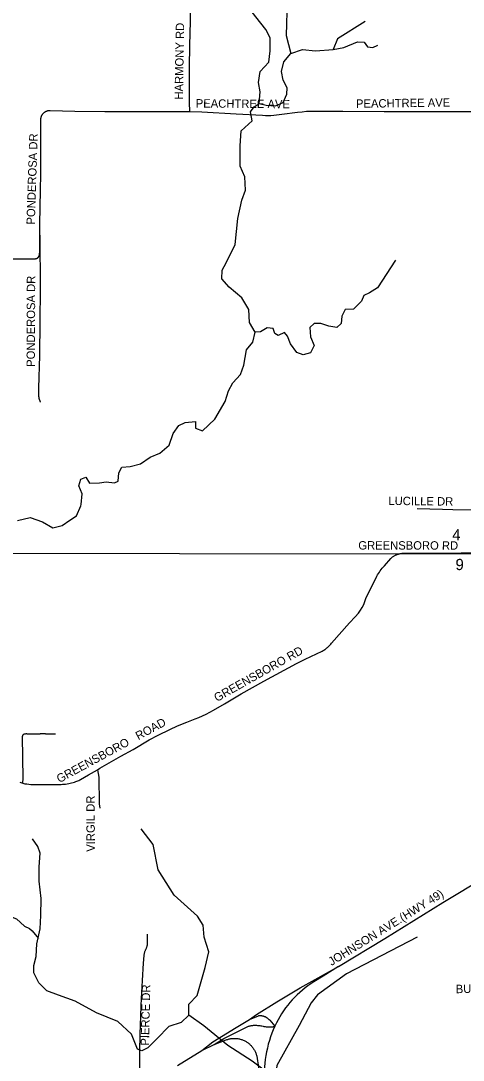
# Model space of a CAD drawing. Extents: x 1670563 to 1761545, y 515755 to 578944.
# Drawn here: x 1705739 to 1709691, y 555467 to 564740 of the extents above; entities that cross this region are included whole.
import ezdxf

# ---------------------------------------------------------------- set-up
doc = ezdxf.new("R2010")
doc.units = 0
for name, color, linetype in [('5_sectionlines', 7, 'Continuous'), ('62_text', 7, 'Continuous'), ('SHP_LINE', 7, 'Continuous'), ('STREETCL', 7, 'Continuous'), ('STRNAMES', 7, 'Continuous')]:
    doc.layers.add(name, color=color, linetype=linetype)

msp = doc.modelspace()

# ---------------------------------------------------------------- linework, layer by layer
at = {"layer": '5_sectionlines'}
msp.add_lwpolyline([(1677977.7, 559756.7), (1683296.8, 559793.9), (1688575.5, 559928.7), (1693867.8, 559919.3), (1699198.2, 559938), (1704504.6, 559990.6), (1709805, 559985.3), (1715121.2, 559943.8), (1715086.8, 558664.7)], dxfattribs=at)
at = {"layer": 'SHP_LINE'}
for points in [[(1708896, 567099), (1708412, 565778), (1708230, 565295), (1708119, 564927), (1708109, 564609), (1708150, 564447)], [(1707869, 564001), (1707877, 564106), (1707861, 564190), (1707877, 564289), (1707955, 564370), (1707968, 564473), (1707966, 564588), (1707929, 564661), (1707761, 564874), (1707594, 565081), (1707458, 565230), (1707455, 566278)], [(1708816, 564735), (1708569, 564579), (1708528, 564483)], [(1708528, 564483), (1708624, 564503), (1708746, 564553), (1708806, 564548), (1708837, 564508), (1708882, 564503), (1708927, 564523)], [(1708084, 564012), (1708115, 564085), (1708118, 564143), (1708084, 564211), (1708068, 564287), (1708089, 564373), (1708150, 564447)], [(1708150, 564447), (1708256, 564483), (1708372, 564473), (1708528, 564483)], [(1707834, 561961), (1707782, 562048), (1707777, 562164), (1707714, 562268), (1707599, 562365), (1707536, 562438), (1707539, 562514), (1707573, 562582), (1707654, 562745), (1707677, 562976), (1707714, 563139), (1707746, 563228), (1707740, 563348), (1707698, 563442), (1707698, 563625), (1707709, 563759), (1707806, 563847), (1707790, 563928), (1707824, 563973), (1707869, 564001)], [(1707869, 564001), (1707932, 563988), (1708015, 563981), (1708084, 564012)], [(1709087, 562605), (1708925, 562359), (1708854, 562312), (1708804, 562289), (1708783, 562239), (1708710, 562168), (1708636, 562163), (1708608, 562106), (1708600, 562038), (1708563, 562004), (1708490, 562017), (1708419, 562040), (1708359, 562038), (1708322, 562004), (1708327, 561920), (1708359, 561844), (1708327, 561779), (1708262, 561760), (1708204, 561781), (1708149, 561857), (1708120, 561925), (1708094, 561959), (1708037, 561933), (1708008, 561949), (1707992, 561996), (1707940, 562001), (1707880, 561964), (1707834, 561961)], [(1705709, 560281), (1705822, 560310), (1705934, 560271), (1706026, 560218), (1706110, 560237), (1706178, 560286), (1706238, 560323), (1706275, 560412), (1706280, 560425), (1706288, 560519), (1706259, 560592), (1706275, 560650), (1706319, 560668), (1706353, 560616), (1706442, 560619), (1706503, 560626), (1706576, 560619), (1706610, 560632), (1706615, 560708), (1706641, 560757), (1706715, 560765), (1706809, 560789), (1706896, 560846), (1706982, 560882), (1707064, 560953), (1707100, 561058), (1707150, 561131), (1707208, 561155), (1707299, 561165), (1707299, 561107), (1707362, 561081), (1707472, 561186), (1707564, 561343), (1707595, 561440), (1707632, 561510), (1707703, 561584), (1707732, 561668), (1707755, 561806), (1707813, 561874), (1707834, 561961)], [(1707239, 555868), (1707239, 555968), (1707316, 556044), (1707387, 556295), (1707419, 556435), (1707376, 556564), (1707367, 556672), (1707319, 556751), (1707108, 556941), (1706966, 557166), (1706923, 557393), (1706815, 557530)], [(1707239, 555868), (1707171, 555804), (1707062, 555769), (1706957, 555661), (1706875, 555579), (1706820, 555550), (1706783, 555567), (1706729, 555701), (1706607, 555812), (1706416, 555889), (1706225, 555994), (1706077, 556047), (1705972, 556085), (1705900, 556157), (1705856, 556247), (1705856, 556313), (1705878, 556391), (1705883, 556505), (1705913, 556638), (1705918, 556759), (1705921, 556910), (1705903, 557063), (1705903, 557192), (1705912, 557314), (1705891, 557373), (1705843, 557441)], [(1705165, 556679), (1705270, 556716), (1705327, 556717), (1705419, 556715), (1705478, 556731), (1705552, 556757), (1705634, 556755), (1705700, 556729), (1705771, 556663), (1705817, 556642), (1705841, 556621), (1705896, 556552)], [(1709278, 556565), (1708648, 556238), (1708389, 556051), (1708334, 555980), (1708226, 555777), (1708025, 555420), (1708006, 555216), (1708059, 554989), (1708065, 554758), (1708129, 554592), (1708197, 554548), (1708290, 554413), (1708296, 554216), (1708305, 554121)], [(1707983, 555324), (1707806, 555458), (1707589, 555598), (1707373, 555774), (1707239, 555868)]]:
    msp.add_lwpolyline(points, dxfattribs=at)
at = {"layer": 'STREETCL'}
for points in [[(1707248.1, 563929.5), (1707244.6, 564012.4), (1707245, 564109.2), (1707246.6, 564325.6), (1707249, 564518.3), (1707253.8, 564737.9), (1707252.2, 564938.9)], [(1705908.9, 562684.4), (1705909.5, 562926.3), (1705915.1, 563230.2), (1705918.4, 563372.4), (1705919.5, 563532.9), (1705917.3, 563840.6), (1705919, 563864.8), (1705919.2, 563867.6), (1705919.5, 563870.4), (1705920, 563873.1), (1705920.5, 563875.9), (1705921.1, 563878.6), (1705921.8, 563881.3), (1705922.6, 563884), (1705923.5, 563886.6), (1705924.5, 563889.2), (1705925.6, 563891.8), (1705926.7, 563894.3), (1705928, 563896.8), (1705929.3, 563899.2), (1705930.7, 563901.6), (1705932.2, 563904), (1705933.8, 563906.3), (1705935.5, 563908.5), (1705937.2, 563910.7), (1705939, 563912.8), (1705940.9, 563914.9), (1705942.8, 563916.9), (1705944.8, 563918.8)], [(1705944.8, 563918.8), (1705946.9, 563920.7), (1705949, 563922.5), (1705951.2, 563924.2), (1705953.5, 563925.8), (1705955.8, 563927.4), (1705958.2, 563928.8), (1705960.6, 563930.2), (1705963, 563931.5), (1705965.5, 563932.8), (1705968.1, 563933.9), (1705970.7, 563934.9), (1705973.3, 563935.9), (1705975.9, 563936.8), (1705978.6, 563937.6), (1705981.3, 563938.2), (1705984, 563938.8), (1705986.8, 563939.3), (1705989.5, 563939.7), (1705992.3, 563940), (1705995.1, 563940.3), (1705997.9, 563940.4), (1706000.7, 563940.4), (1706221.4, 563934.9), (1706489, 563929.4), (1706736.8, 563929.9), (1707184.9, 563930.4), (1707248.1, 563929.5)], [(1707248.1, 563929.5), (1707356.4, 563928.1), (1707664.3, 563911), (1707898.8, 563897.1), (1707923.6, 563896.1), (1707948.3, 563895.8), (1707973.1, 563896.4), (1707997.8, 563897.7), (1708022.5, 563899.9), (1708047.1, 563902.8), (1708071.6, 563906.5), (1708211.8, 563924.7), (1708251.8, 563929.2), (1708292.1, 563932.3), (1708332.4, 563933.9), (1708372.7, 563934.2), (1708413, 563933), (1708616.7, 563932.5), (1708985.9, 563930.8), (1709168, 563929.7), (1709873.6, 563929.7)], [(1705909.3, 562826.2), (1705911.2, 562345.9), (1705909.1, 562054.4), (1705905.9, 561755.4), (1705898.4, 561461.3), (1705898.3, 561397.5), (1705898.4, 561393.6), (1705898.6, 561389.6), (1705899, 561385.7), (1705899.4, 561381.8), (1705900.1, 561377.9), (1705900.8, 561374), (1705901.7, 561370.1), (1705902.7, 561366.3), (1705903.9, 561362.5), (1705905.2, 561358.8), (1705906.6, 561355.1), (1705908.1, 561351.5), (1705909.8, 561347.9), (1705911.6, 561344.4), (1705913.5, 561340.9), (1705915.5, 561337.5)], [(1705624.2, 562614.9), (1705838.8, 562616.6), (1705868.6, 562617.7), (1705869.9, 562617.8), (1705871.3, 562617.9), (1705872.6, 562618), (1705873.9, 562618.3), (1705875.2, 562618.5), (1705876.4, 562618.8), (1705877.7, 562619.2), (1705879, 562619.5), (1705880.2, 562620), (1705881.5, 562620.4), (1705882.7, 562621), (1705883.9, 562621.5), (1705885, 562622.1), (1705886.2, 562622.8), (1705887.3, 562623.4), (1705888.4, 562624.2), (1705889.5, 562624.9), (1705890.6, 562625.7), (1705891.6, 562626.6), (1705892.6, 562627.4), (1705893.5, 562628.3), (1705894.5, 562629.3), (1705895.4, 562630.2), (1705896.2, 562631.2), (1705897.1, 562632.2), (1705897.9, 562633.3), (1705898.6, 562634.4), (1705899.3, 562635.5), (1705900, 562636.6), (1705900.6, 562637.8), (1705901.2, 562638.9), (1705901.8, 562640.1), (1705902.3, 562641.4), (1705902.8, 562642.6), (1705903.2, 562643.8), (1705903.6, 562645.1), (1705903.9, 562646.4), (1705905.2, 562651.7), (1705906.2, 562657.1), (1705907.1, 562662.5), (1705907.8, 562668), (1705908.4, 562673.4), (1705908.7, 562678.9), (1705908.9, 562684.4)], [(1709279, 560390.4), (1709506.3, 560381.9), (1709599, 560381), (1709832.9, 560378.5)], [(1706423.2, 558059.1), (1706445.1, 558072.4), (1706634.1, 558179.3), (1706742.8, 558240.4), (1706884.6, 558323.9), (1706965.2, 558366.9), (1707069.8, 558418), (1707140.3, 558449.5), (1707222.8, 558482.9), (1707297, 558511.5), (1707330.5, 558525.1), (1707363.5, 558539.8), (1707396, 558555.7), (1707427.9, 558572.7), (1707459.2, 558590.8), (1707558.7, 558647.5), (1707707.1, 558734.7), (1707909.4, 558848.2), (1708200.9, 559005.5), (1708280.4, 559045.7), (1708432.4, 559117.8), (1708439.7, 559121.8), (1708446.7, 559126), (1708453.7, 559130.4), (1708460.5, 559135.1), (1708467.1, 559140), (1708473.6, 559145.1), (1708479.9, 559150.4), (1708486, 559156), (1708491.9, 559161.7), (1708497.7, 559167.6), (1708503.3, 559173.7), (1708508.6, 559180), (1708513.7, 559186.4), (1708676.2, 559370.3), (1708726.8, 559423.3), (1708755.1, 559456.7), (1708772.1, 559481.7), (1708788.3, 559507.2), (1708803.7, 559533.2), (1708810.2, 559550.7), (1708816.1, 559568.4), (1708821.6, 559586.3), (1708880.4, 559708.2), (1708912.5, 559771.6), (1708919.2, 559784.4), (1708926.3, 559796.9), (1708933.9, 559809.3), (1708941.8, 559821.4), (1708950.1, 559833.2), (1708958.8, 559844.7), (1708967.8, 559856), (1708977.2, 559867), (1708987, 559877.6), (1709042.9, 559942.3), (1709047.1, 559946.3), (1709051.4, 559950.1), (1709055.8, 559953.7), (1709060.3, 559957.2), (1709065, 559960.5), (1709069.7, 559963.7), (1709074.6, 559966.7), (1709079.6, 559969.5), (1709084.7, 559972.2), (1709089.8, 559974.6), (1709095.1, 559976.9), (1709100.4, 559979.1), (1709105.8, 559981), (1709111.2, 559982.7), (1709116.7, 559984.3), (1709122.3, 559985.7), (1709127.9, 559986.8), (1709133.5, 559987.8), (1709139.2, 559988.6), (1709144.9, 559989.2), (1709150.6, 559989.6), (1709156.3, 559989.8), (1709162.1, 559989.8), (1709167.8, 559989.6), (1709173.5, 559989.2), (1709670.9, 559994.8), (1709832.2, 559997.4)], [(1705757.6, 557938.6), (1705761.1, 557982.1), (1705757, 558165.5), (1705753.4, 558356.6)], [(1705794.6, 558378.7), (1705847.4, 558378.7)], [(1705958.9, 558380), (1706048.3, 558378)], [(1705757.6, 557938.6), (1705774.3, 557934.2), (1705792.7, 557931.4), (1705811.1, 557929.1), (1705829.6, 557927.5), (1705848.2, 557926.4), (1706020.8, 557926.4), (1706099.5, 557927.9), (1706113.1, 557928.4), (1706126.6, 557929.3), (1706140.1, 557930.7), (1706153.6, 557932.5), (1706167, 557934.8), (1706180.3, 557937.5), (1706193.5, 557940.7), (1706206.6, 557944.3), (1706219.6, 557948.3), (1706232.4, 557952.8), (1706240.9, 557956), (1706249.4, 557959.6), (1706257.7, 557963.4), (1706265.9, 557967.4), (1706274, 557971.7), (1706345.3, 558011.7), (1706423.2, 558059.1)], [(1706423.2, 558059.1), (1706437.7, 557991.6), (1706439.7, 557755.1), (1706446, 557715.3)], [(1705730.5, 557946.5), (1705757.6, 557938.6)], [(1708578.2, 556302.5), (1708991, 556554.4), (1709509.8, 556872.7), (1709889.6, 557102.1), (1710142, 557256.6)], [(1706803.4, 555385.1), (1706802.5, 555543.2), (1706806.6, 555699.8), (1706810.9, 555859.3), (1706813.5, 555951.3), (1706817.5, 556017.9), (1706827.6, 556177.5), (1706836.2, 556334.4), (1706841.4, 556400.5), (1706841.9, 556405.7), (1706842.6, 556410.9), (1706843.4, 556416.2), (1706844.4, 556421.3), (1706845.6, 556426.5), (1706847, 556431.6), (1706848.5, 556436.6), (1706850.2, 556441.6), (1706852, 556446.6), (1706854, 556451.5), (1706856.2, 556456.3), (1706858.5, 556461), (1706861, 556465.7), (1706862.8, 556470.4), (1706864.5, 556475.2), (1706866, 556480), (1706867.4, 556484.9), (1706868.6, 556489.8), (1706869.6, 556494.7), (1706870.5, 556499.7), (1706871.2, 556504.7), (1706871.7, 556509.7), (1706872.1, 556514.8), (1706872.3, 556519.8), (1706872.3, 556524.9), (1706872.1, 556529.9), (1706871.8, 556535), (1706871.3, 556540), (1706869.9, 556590.3)], [(1707781.5, 555831.6), (1707843.5, 555875), (1708027.1, 555987.5), (1708233.3, 556113.3), (1708578.2, 556302.5)], [(1708578.2, 556302.5), (1708439.3, 556217.8), (1708356.6, 556166.5), (1708330.2, 556149.5), (1708304.4, 556131.6), (1708279.3, 556112.8), (1708254.8, 556093.1), (1708231, 556072.6), (1708207.9, 556051.3), (1708185.6, 556029.3), (1708164, 556006.4), (1708143.3, 555982.8), (1708123.4, 555958.6), (1708104.3, 555933.6), (1708086.1, 555908), (1708068.8, 555881.8), (1708052.4, 555855), (1708037, 555827.7), (1708022.2, 555799.3), (1708008.3, 555770.4)], [(1707357, 555555.3), (1707454.8, 555630.9), (1707663.5, 555759.2), (1707781.5, 555831.6)], [(1707781.5, 555831.6), (1707861.1, 555864.4), (1707864.9, 555864.8), (1707868.7, 555865.1), (1707872.5, 555865.3), (1707876.4, 555865.3), (1707880.2, 555865.3), (1707884, 555865), (1707887.8, 555864.7), (1707891.6, 555864.2), (1707895.3, 555863.6), (1707899.1, 555862.9), (1707902.8, 555862), (1707906.5, 555861), (1707910.1, 555859.9), (1707913.7, 555858.6), (1707917.3, 555857.2), (1707920.8, 555855.7), (1707924.3, 555854.1), (1707927.7, 555852.4), (1707931, 555850.5), (1707934.3, 555848.6), (1707937.5, 555846.5), (1707940.6, 555844.3), (1707943.6, 555842), (1707946.6, 555839.6), (1707949.5, 555837.1), (1707952.3, 555834.5), (1707955, 555831.8), (1707957.6, 555829), (1707960.1, 555826.1), (1707962.5, 555823.1), (1708008.3, 555770.4)], [(1707465.4, 555608.7), (1707551.3, 555660.3), (1707754.7, 555762.6), (1707760.7, 555765.2), (1707766.8, 555767.5), (1707772.9, 555769.6), (1707779.1, 555771.5), (1707785.3, 555773.2), (1707791.7, 555774.7), (1707798, 555776), (1707804.4, 555777), (1707810.9, 555777.8), (1707817.3, 555778.5), (1707823.8, 555778.8), (1707830.3, 555779), (1707836.8, 555779), (1707843.2, 555778.7), (1707853.3, 555778.2), (1707863.4, 555777.5), (1707873.5, 555776.3), (1707883.5, 555774.9), (1707893.4, 555773), (1707903.3, 555770.9), (1707909.9, 555769.2), (1707916.4, 555767.8), (1707923.1, 555766.6), (1707929.8, 555765.6), (1707936.5, 555764.8), (1707943.2, 555764.3), (1707949.9, 555764), (1707956.7, 555763.9), (1707963.4, 555764), (1707970.2, 555764.4), (1707976.9, 555765), (1707983.6, 555765.8), (1707985.7, 555765.9), (1707987.8, 555765.9), (1707989.9, 555766.1), (1707992, 555766.3), (1707994.1, 555766.6), (1707996.2, 555766.9), (1707998.2, 555767.3), (1708000.3, 555767.8), (1708002.3, 555768.4), (1708004.3, 555769), (1708006.3, 555769.7), (1708008.3, 555770.4)], [(1708008.3, 555770.4), (1707994.4, 555739), (1707981.6, 555707.1), (1707969.9, 555674.9), (1707959.3, 555642.2), (1707949.8, 555609.2), (1707941.5, 555575.9), (1707934.3, 555542.3), (1707928.2, 555508.5), (1707923.3, 555474.5), (1707919.6, 555440.9), (1707917.1, 555407.2), (1707915.7, 555373.4), (1707915.5, 555339.6), (1707916.5, 555305.8), (1707918.6, 555272.1), (1707921.8, 555238.5), (1707926.3, 555205), (1707968.1, 554893.5), (1707976.1, 554833.3)], [(1707465.4, 555608.7), (1707573.6, 555648.6), (1707580.3, 555651), (1707587.1, 555653.2), (1707594, 555655.2), (1707600.9, 555656.9), (1707607.8, 555658.4), (1707614.9, 555659.6), (1707621.9, 555660.6), (1707629, 555661.3), (1707636.1, 555661.8), (1707643.2, 555662.1), (1707650.4, 555662.1), (1707657.5, 555661.8), (1707664.6, 555661.3), (1707671.7, 555660.6), (1707678.7, 555659.6), (1707685.7, 555658.4), (1707692.7, 555656.9), (1707699.6, 555655.2), (1707706.5, 555653.2), (1707713.3, 555651), (1707720, 555648.6), (1707726.6, 555645.9), (1707733.1, 555643), (1707739.5, 555639.9), (1707745.8, 555636.6), (1707752, 555633), (1707758, 555629.3), (1707763.9, 555625.3), (1707769.7, 555621.1), (1707775.3, 555616.7), (1707780.8, 555612.2), (1707786.1, 555607.4), (1707791.3, 555602.5), (1707796.2, 555597.4), (1707801, 555592.1), (1707805.6, 555586.6), (1707810, 555581), (1707814.2, 555575.3), (1707818.2, 555569.4), (1707822, 555563.4), (1707825.6, 555557.2), (1707829, 555550.9), (1707832.1, 555544.5), (1707835, 555538), (1707837.7, 555531.4), (1707840.2, 555524.8), (1707842.4, 555518), (1707844.4, 555511.1), (1707846.2, 555504.2), (1707847.7, 555497.3), (1707849, 555490.3), (1707850, 555483.2), (1707886.1, 555245.3)], [(1707137.7, 555421.5), (1707357, 555555.3), (1707465.4, 555608.7)]]:
    msp.add_lwpolyline(points, dxfattribs=at)
for centre, radius, start, end in [((1705767.9, 558358.5), 14.7, 121.15153, 187.4842), ((1705793.6, 558301.9), 76.8, 89.30177, 115.7161), ((1705569.1, 574108.4), 15732.1, 271.01345, 271.25338), ((1705936.1, 557336.8), 1043.5, 88.74662, 91.25338)]:
    msp.add_arc(centre, radius, start, end, dxfattribs=at)

# ---------------------------------------------------------------- texts
at = {"layer": '62_text'}
for s, rotation, p in [('4', 358.92837, (1709591.7, 560105.7)), ('9', 358.9284, (1709620.7, 559840.2))]:
    msp.add_text(s, height=100, rotation=rotation, dxfattribs=at).set_placement(p)
at = {"layer": 'STRNAMES'}
for s, rotation, p in [('HARMONY RD', 89.03345, (1707187.4, 564036.4)), ('PEACHTREE AVE', 359.50563, (1707301.5, 563966.3)), ('PEACHTREE AVE', 0.7563, (1708733.4, 563963.2)), ('PONDEROSA DR', 88.17255, (1705864.6, 562921)), ('PONDEROSA DR', 89.82507, (1705865.6, 561652.4)), ('LUCILLE DR', 359.33462, (1709021.9, 560421)), ('GREENSBORO RD', 359.92984, (1708753.6, 560022.8)), ('GREENSBORO RD', 29.40046, (1707491.4, 558662.1)), ('GREENSBORO   ROAD', 28.48769, (1706084, 557938.4)), ('VIRGIL DR', 90.26368, (1706401.2, 557326.9)), ('JOHNSON AVE.(HWY 49)', 31.72043, (1708514.7, 556307.2)), ('PIERCE DR', 88.6548, (1706884.2, 555596.2)), ('BURDYSHAW DR.', 1.52274, (1709624.8, 556064.6))]:
    msp.add_text(s, height=75, rotation=rotation, dxfattribs=at).set_placement(p)

doc.saveas('drawing.dxf')
